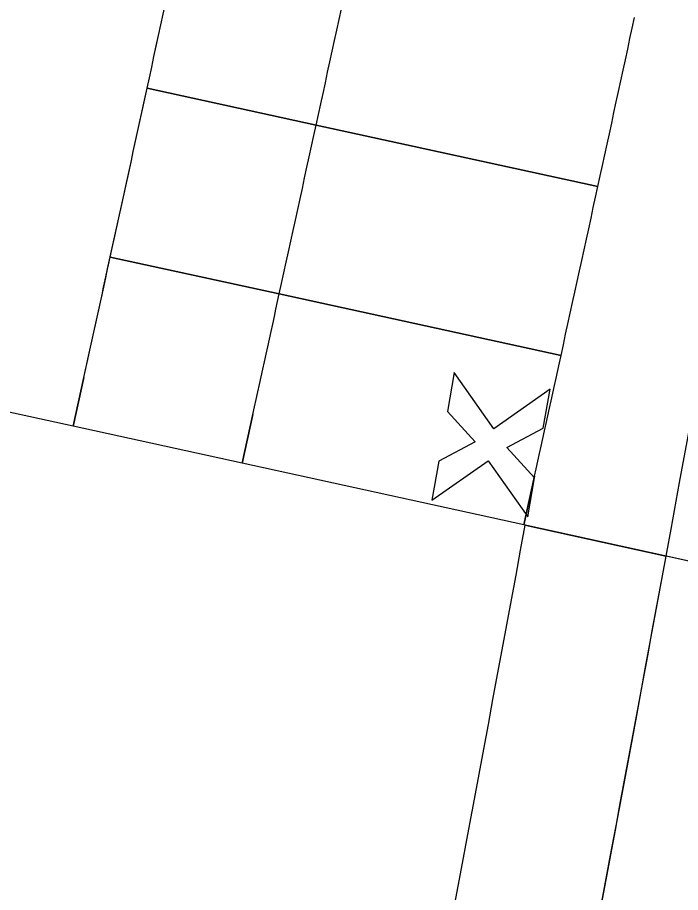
# Model space of a CAD drawing. Extents: x 14104283 to 14120882, y 8635219 to 8671666.
# Drawn here: x 14107807.9 to 14107853.9, y 8639383.1 to 8639443.9 of the extents above; entities that cross this region are included whole.
import ezdxf

# ---------------------------------------------------------------- set-up
doc = ezdxf.new("R2010")
doc.units = 0
for name, color, linetype in [('Cell', 7, 'Continuous'), ('dsnPaintPlaceBrokenLineWhite', 7, 'Continuous'), ('dsnPaintPlaceEdgeLineRightWhite', 7, 'Continuous'), ('dsnShadingPaved', 7, 'Continuous'), ('dsnStgShadingPrevPav', 7, 'Continuous')]:
    doc.layers.add(name, color=color, linetype=linetype)

msp = doc.modelspace()

# ---------------------------------------------------------------- linework, layer by layer
at = {"layer": 'Cell'}
for p, q in [((14107838.222, 8639419.229), (14107837.749, 8639416.52)), ((14107840.967, 8639415.324), (14107838.222, 8639419.229)), ((14107844.872, 8639418.068), (14107840.967, 8639415.324)), ((14107844.399, 8639415.359), (14107844.872, 8639418.068)), ((14107837.749, 8639416.52), (14107839.665, 8639414.409)), ((14107841.881, 8639414.022), (14107844.399, 8639415.359)), ((14107839.665, 8639414.409), (14107837.147, 8639413.072)), ((14107843.797, 8639411.911), (14107841.881, 8639414.022)), ((14107836.674, 8639410.363), (14107840.58, 8639413.107)), ((14107837.147, 8639413.072), (14107836.674, 8639410.363)), ((14107840.58, 8639413.107), (14107843.324, 8639409.202)), ((14107843.324, 8639409.202), (14107843.797, 8639411.911))]:
    msp.add_line(p, q, dxfattribs=at)
at = {"layer": 'dsnPaintPlaceBrokenLineWhite'}
msp.add_arc((14101471.577, 8640578.084), 6500, 347.6102117, 351.3259889, dxfattribs=at)
at = {"layer": 'dsnPaintPlaceEdgeLineRightWhite'}
msp.add_arc((14101471.577, 8640578.084), 6488, 347.6102117, 351.3259889, dxfattribs=at)
at = {"layer": 'dsnShadingPaved'}
for radius in [6488, 6500]:
    msp.add_arc((14101471.577, 8640578.084), radius, 347.6102117, 351.3259889, dxfattribs=at)
at = {"layer": 'dsnStgShadingPrevPav'}
for p, q in [((14107828.646, 8639436.401), (14107816.922, 8639438.958)), ((14107816.922, 8639438.958), (14107828.646, 8639436.401)), ((14107828.646, 8639436.401), (14107848.187, 8639432.14)), ((14107848.187, 8639432.14), (14107828.646, 8639436.401)), ((14107826.089, 8639424.676), (14107814.365, 8639427.233)), ((14107814.365, 8639427.233), (14107826.089, 8639424.676)), ((14107826.089, 8639424.676), (14107845.63, 8639420.415)), ((14107845.63, 8639420.415), (14107826.089, 8639424.676)), ((14107843.142, 8639408.625), (14107852.915, 8639406.478)), ((14107866.49, 8639403.496), (14107852.915, 8639406.478))]:
    msp.add_line(p, q, dxfattribs=at)
for points in [[(14107812.536, 8639418.889), (14107811.794, 8639415.512), (14107726.808, 8639434.044), (14107734.478, 8639469.218), (14107819.463, 8639450.685)], [(14107824.256, 8639416.314), (14107823.514, 8639412.937), (14107811.794, 8639415.512), (14107812.536, 8639418.889)], [(14107843.79, 8639412.023), (14107843.049, 8639408.646), (14107823.514, 8639412.937), (14107824.256, 8639416.314)], [(14107867.231, 8639406.873), (14107866.494, 8639403.514), (14107876.377, 8639401.362), (14107866.49, 8639403.496), (14107843.049, 8639408.646), (14107843.79, 8639412.023)]]:
    msp.add_lwpolyline(points, dxfattribs=at)
for centre, radius, start, end in [((14098576.76, 8641447.78), 9456.001, 347.7346829, 347.8073934), ((14098576.761, 8641447.78), 9456, 347.7346829, 347.8073934), ((14098576.761, 8641447.78), 9468, 347.7346369, 347.8072551), ((14098576.761, 8641447.78), 9468, 347.7346369, 347.8072551), ((14098576.761, 8641447.78), 9488, 347.6620952, 347.8070255), ((14098576.761, 8641447.78), 9488, 347.7345603, 347.8070255), ((14098576.761, 8641447.78), 9456, 347.6102117, 347.7346829), ((14098576.761, 8641447.78), 9456, 347.6619726, 347.7346829), ((14098576.761, 8641447.78), 9468, 347.6620186, 347.7346369), ((14098576.761, 8641447.78), 9468, 347.6620186, 347.7346369), ((14098576.761, 8641447.78), 9488, 347.6620952, 347.7345603), ((14098576.761, 8641447.78), 9456, 347.6102117, 347.6619726), ((14098576.761, 8641447.78), 9468, 347.6102117, 347.6620186), ((14098576.761, 8641447.78), 9468, 347.6102117, 347.6620186), ((14098576.761, 8641447.78), 9488, 347.6102117, 347.6620952), ((14098576.761, 8641447.78), 9488, 347.6102117, 347.6620952), ((14101471.577, 8640578.084), 6478, 347.6102117, 349.5994962), ((14101471.574, 8640578.085), 6488.003, 347.6102121, 349.5964284), ((14101471.577, 8640578.084), 6488, 347.6102117, 349.5964288)]:
    msp.add_arc(centre, radius, start, end, dxfattribs=at)

doc.saveas('drawing.dxf')
